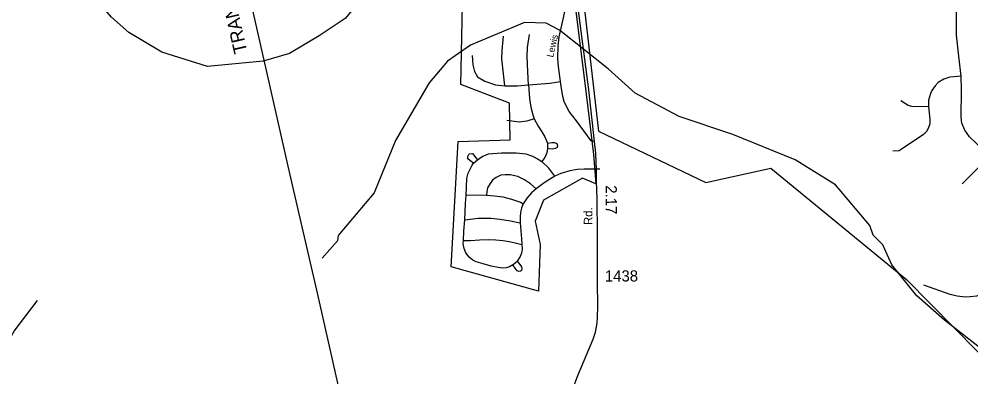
# Model space of a CAD drawing. Extents: x 2104537 to 2336408, y 34176 to 229611.
# Drawn here: x 2280169 to 2290829, y 170167 to 174169 of the extents above; entities that cross this region are included whole.
import ezdxf

# ---------------------------------------------------------------- set-up
doc = ezdxf.new("R2010")
doc.units = 0
for name, color, linetype in [('Exist Boundary Land Use Reservation Military US Department of Defense', 7, 'Continuous'), ('Exist Boundary Political City Limit New', 7, 'Continuous'), ('Exist Hydrographic Creek Single Shore', 7, 'Continuous'), ('Exist Hydrographic Misc Water Feature', 7, 'Continuous'), ('Exist Railroad Mainline', 7, 'Continuous'), ('Exist Railroad Mainline Label', 7, 'Continuous'), ('Exist Road Non-System Type 51', 7, 'Continuous'), ('Exist Road Non-System Type 51 Label', 7, 'Continuous'), ('Exist Road Secondary Mileage Hundredths English Label', 7, 'Continuous'), ('Exist Road Secondary Type 51 Attributed', 7, 'Continuous'), ('Exist Road Secondary Type 51 Label', 7, 'Continuous'), ('Exist Road Secondary Type 51 Number Label', 7, 'Continuous'), ('Map Preparation Boundary City Limit Buffer Line', 7, 'Continuous')]:
    doc.layers.add(name, color=color, linetype=linetype)

msp = doc.modelspace()

# ---------------------------------------------------------------- linework, layer by layer
at = {"layer": 'Exist Boundary Land Use Reservation Military US Department of Defense'}
for points in [[(2283002, 181251), (2283186, 180847), (2283345, 180333), (2283577, 179256), (2283736, 179207), (2283798, 178534), (2283981, 177334), (2284177, 176429), (2284361, 175327), (2284287, 175009), (2284104, 174520), (2283822, 174177), (2283528, 173981), (2283198, 173785), (2282904, 173700), (2282280, 173638)], [(2282280, 173638), (2281766, 173798), (2281399, 174018), (2281203, 174189), (2280922, 174520), (2280775, 174826), (2280696, 175181), (2280483, 175971), (2280355, 176554), (2280227, 177094), (2280099, 177635), (2279971, 178176), (2279844, 178716), (2279759, 179207), (2279649, 179782), (2279600, 180064), (2279625, 180406), (2279734, 180700), (2279943, 181055)]]:
    msp.add_lwpolyline(points, dxfattribs=at)
at = {"layer": 'Exist Boundary Political City Limit New'}
for points in [[(2286376, 174500), (2286521, 173330), (2286602, 172654), (2286628, 172325), (2286479, 172389), (2286042, 172144), (2285950, 171910), (2286004, 171648), (2285986, 171127), (2285008, 171400), (2285088, 172801), (2285669, 172819), (2285663, 173227), (2285117, 173439), (2285144, 174689)], [(2286491, 174372), (2286658, 172916), (2287859, 172343), (2288586, 172502), (2290106, 171255), (2292772, 168556)]]:
    msp.add_lwpolyline(points, dxfattribs=at)
at = {"layer": 'Exist Hydrographic Creek Single Shore'}
msp.add_lwpolyline([(2279844, 170084), (2279990, 170461), (2280113, 170679), (2280377, 171021)], dxfattribs=at)
at = {"layer": 'Exist Hydrographic Misc Water Feature'}
msp.add_lwpolyline([(2291145, 170324), (2290533, 170801), (2290222, 171073), (2289944, 171420), (2289842, 171645), (2289733, 171752), (2289698, 171861), (2289311, 172314), (2288861, 172594), (2288161, 172880), (2287560, 173080), (2287069, 173342), (2286766, 173613), (2286221, 174044), (2286070, 174125), (2285829, 174130), (2285223, 173876), (2284966, 173697), (2284760, 173455), (2284383, 172810), (2284147, 172224), (2283744, 171747), (2283736, 171688), (2283563, 171494)], dxfattribs=at)
at = {"layer": 'Exist Railroad Mainline'}
msp.add_lwpolyline([(2284574, 166481), (2284501, 166788), (2284262, 167836), (2283963, 169124), (2283740, 170097), (2283513, 171087), (2283201, 172443), (2282977, 173431), (2282775, 174319), (2282581, 175129), (2282448, 175704)], dxfattribs=at)
at = {"layer": 'Exist Road Non-System Type 51'}
for p, q in [((2285258, 172557), (2285302, 172595)), ((2291039, 172635), (2290730, 172325)), ((2285403, 172200), (2285175, 172197))]:
    msp.add_line(p, q, dxfattribs=at)
for points in [[(2290720, 173532), (2290695, 173755), (2290668, 173989), (2290666, 174110), (2290664, 174393), (2290657, 174497), (2290643, 174590), (2290609, 174699)], [(2286209, 173640), (2286202, 173723), (2286205, 173870), (2286219, 173971), (2286267, 174182), (2286319, 174432), (2286337, 174524), (2286360, 174539), (2286388, 174541)], [(2285874, 173433), (2285868, 173579), (2285859, 173751), (2285862, 173852), (2285886, 173995)], [(2285610, 173421), (2285595, 173558), (2285577, 173724), (2285580, 173819), (2285595, 173977)], [(2285242, 173763), (2285250, 173656), (2285268, 173582), (2285304, 173525), (2285384, 173475), (2285506, 173433), (2285610, 173421), (2285749, 173424), (2285874, 173433)], [(2286613, 172801), (2286574, 172809), (2286412, 173031), (2286331, 173137), (2286291, 173205), (2286275, 173249), (2286260, 173303), (2286239, 173418), (2286233, 173472), (2286209, 173640)], [(2285874, 173433), (2286111, 173451), (2286233, 173472)], [(2290720, 173532), (2290591, 173521), (2290526, 173497), (2290463, 173461), (2290428, 173424), (2290392, 173372), (2290376, 173338), (2290363, 173299), (2290355, 173261), (2290353, 173190)], [(2291039, 172635), (2290812, 172852), (2290761, 172925), (2290726, 173004), (2290718, 173075), (2290722, 173373), (2290720, 173532)], [(2285874, 173433), (2285886, 173279), (2285901, 173184), (2285924, 173098), (2285936, 173053)], [(2290353, 173190), (2290228, 173188), (2290165, 173192), (2290126, 173203), (2290042, 173255)], [(2290353, 173190), (2290368, 173047), (2290367, 172997), (2290349, 172945), (2290332, 172910), (2290297, 172877), (2290049, 172710), (2290024, 172696), (2289953, 172693)], [(2285936, 173053), (2285856, 173026), (2285770, 173017), (2285631, 173033)], [(2285936, 173053), (2285984, 172973), (2286022, 172907), (2286058, 172854), (2286076, 172809), (2286085, 172783)], [(2286085, 172723), (2286079, 172673), (2286058, 172622), (2286025, 172575)], [(2286085, 172783), (2286135, 172789), (2286165, 172789), (2286192, 172777), (2286200, 172753), (2286194, 172732), (2286174, 172723), (2286144, 172714), (2286105, 172717), (2286085, 172723)], [(2286085, 172783), (2286088, 172750), (2286085, 172723)], [(2285258, 172557), (2285216, 172587), (2285195, 172607), (2285193, 172634), (2285210, 172661), (2285246, 172664), (2285273, 172634), (2285302, 172595)], [(2285302, 172595), (2285356, 172634), (2285427, 172661), (2285570, 172673), (2285736, 172673), (2285843, 172661), (2285917, 172637), (2285982, 172601), (2286025, 172575)], [(2285175, 172197), (2285184, 172385), (2285198, 172447), (2285243, 172536), (2285258, 172557)], [(2286169, 172414), (2286101, 172503), (2286025, 172575)], [(2286671, 172491), (2286496, 172489), (2286422, 172486), (2286336, 172471), (2286235, 172441), (2286169, 172414)], [(2285958, 172272), (2285896, 172328), (2285831, 172373), (2285754, 172408), (2285670, 172426), (2285614, 172429), (2285564, 172423), (2285513, 172399), (2285472, 172367), (2285445, 172331), (2285415, 172281), (2285406, 172236), (2285403, 172200)], [(2286169, 172414), (2286050, 172337), (2285958, 172272)], [(2285161, 171924), (2285170, 172108), (2285175, 172197)], [(2285403, 172200), (2285492, 172194), (2285587, 172180), (2285685, 172156), (2285783, 172123), (2285816, 172102)], [(2285958, 172272), (2285908, 172227), (2285860, 172171), (2285816, 172102)], [(2285816, 172102), (2285797, 172054), (2285785, 172008), (2285780, 171955), (2285780, 171890)], [(2285147, 171693), (2285150, 171797), (2285161, 171924)], [(2285161, 171924), (2285312, 171941), (2285456, 171943), (2285553, 171932), (2285672, 171911), (2285780, 171890)], [(2285780, 171890), (2285789, 171800), (2285797, 171711), (2285801, 171647)], [(2285699, 171420), (2285660, 171399), (2285623, 171387), (2285586, 171382), (2285534, 171389), (2285454, 171406), (2285365, 171433), (2285287, 171456), (2285250, 171473), (2285208, 171507), (2285173, 171556), (2285155, 171602), (2285141, 171656), (2285147, 171693)], [(2285147, 171693), (2285226, 171693), (2285324, 171700), (2285421, 171704), (2285507, 171702), (2285586, 171693), (2285662, 171681), (2285725, 171665), (2285801, 171647)], [(2285801, 171647), (2285803, 171595), (2285796, 171551), (2285781, 171515), (2285748, 171463)], [(2285748, 171463), (2285776, 171426), (2285796, 171397), (2285799, 171380), (2285797, 171359), (2285783, 171350), (2285764, 171346), (2285746, 171355), (2285725, 171382), (2285699, 171420)], [(2285699, 171420), (2285729, 171445), (2285748, 171463)], [(2291283, 171496), (2291214, 171427), (2291147, 171329), (2291068, 171210), (2291033, 171162), (2290999, 171125), (2290949, 171091), (2290891, 171069), (2290820, 171061), (2290768, 171059), (2290674, 171070), (2290595, 171090), (2290303, 171195)]]:
    msp.add_lwpolyline(points, dxfattribs=at)
at = {"layer": 'Exist Road Secondary Type 51 Attributed'}
msp.add_lwpolyline([(2286362, 170010), (2286428, 170184), (2286597, 170588), (2286623, 170669), (2286643, 170770), (2286648, 170834), (2286650, 170954), (2286646, 171232), (2286646, 171632), (2286646, 171760), (2286643, 172164), (2286636, 172355), (2286636, 172486), (2286633, 172565), (2286628, 172668), (2286613, 172801), (2286548, 173378), (2286418, 174377)], dxfattribs=at)
at = {"layer": 'Map Preparation Boundary City Limit Buffer Line'}
for points in [[(2286376, 174500), (2286521, 173330), (2286602, 172654), (2286628, 172325), (2286479, 172389), (2286042, 172144), (2285950, 171910), (2286004, 171648), (2285986, 171127), (2285008, 171400), (2285088, 172801), (2285669, 172819), (2285663, 173227), (2285117, 173439), (2285144, 174689)], [(2286491, 174372), (2286658, 172916), (2287859, 172343), (2288586, 172502), (2290106, 171255), (2292772, 168556)]]:
    msp.add_lwpolyline(points, dxfattribs=at)

# ---------------------------------------------------------------- texts
at = {"layer": 'Exist Railroad Mainline Label'}
msp.add_text('TRANSPORTATION', height=150, rotation=102.8045, dxfattribs=at).set_placement((2282727, 173802))
at = {"layer": 'Exist Road Non-System Type 51 Label'}
msp.add_text('Lewis', height=75, rotation=76.8676, dxfattribs=at).set_placement((2286149, 173736))
at = {"layer": 'Exist Road Secondary Mileage Hundredths English Label'}
msp.add_text('2.17', height=125, rotation=270.3261, dxfattribs=at).set_placement((2286738, 172310))
at = {"layer": 'Exist Road Secondary Type 51 Label'}
msp.add_text('Rd.', height=95, rotation=89.5251, dxfattribs=at).set_placement((2286588, 171866))
at = {"layer": 'Exist Road Secondary Type 51 Number Label'}
msp.add_text('1438', height=125, dxfattribs=at).set_placement((2286729, 171234))

doc.saveas('drawing.dxf')
